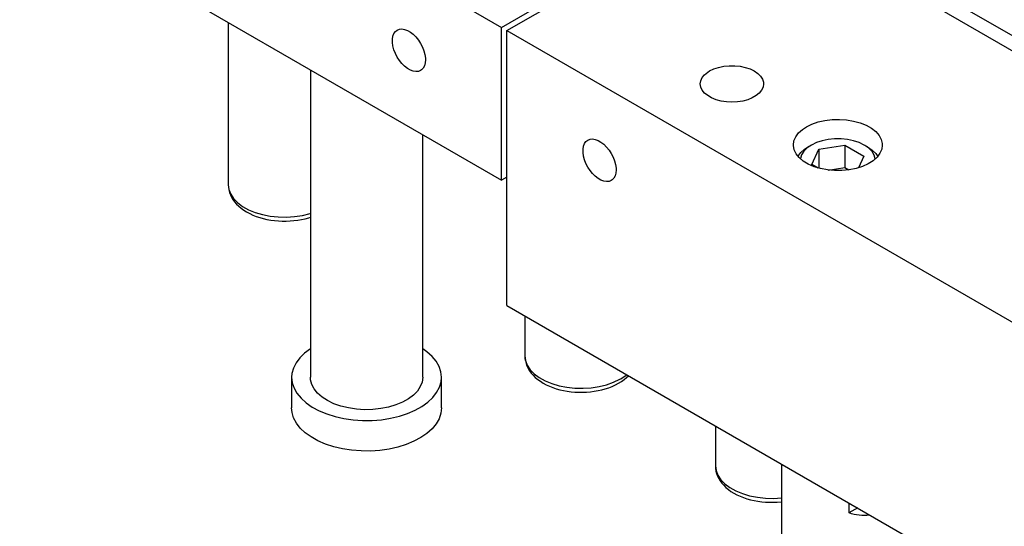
# Model space of a CAD drawing. Header units: inches. Extents: x 3 to 351, y 4 to 271.
# Tile 478 of 530: x 198.51 to 205.08, y 249.66 to 253.04. Entities that reach past the tile are written whole.
import ezdxf

# ---------------------------------------------------------------- set-up
doc = ezdxf.new("R2010")
doc.units = ezdxf.units.IN
doc.header["$LTSCALE"] = 0.5
doc.header["$MEASUREMENT"] = 0
doc.layers.add('DSS', color=7, linetype='Continuous')

msp = doc.modelspace()

# ---------------------------------------------------------------- linework, layer by layer
at = {"layer": 'DSS', "color": 190, "linetype": 'Continuous'}
for p, q in [((198.5088, 254.8481), (201.7261, 252.9906)), ((198.5088, 253.8275), (201.7261, 251.97)), ((201.7261, 252.9906), (203.1543, 253.8151)), ((201.7615, 252.9702), (203.1543, 253.7743)), ((203.9043, 253.5457), (207.6444, 251.3863)), ((201.0169, 252.9629), (201.0293, 252.9728)), ((201.0293, 252.9728), (201.0441, 252.9786)), ((201.0441, 252.9786), (201.0607, 252.9801)), ((201.0607, 252.9801), (201.0788, 252.9772)), ((201.0788, 252.9772), (201.0978, 252.9701)), ((201.0978, 252.9701), (201.1171, 252.959)), ((201.7261, 251.97), (201.7261, 252.9906)), ((201.7615, 251.133), (201.7615, 252.9702)), ((201.7615, 252.9702), (207.4891, 249.6634)), ((200.9974, 252.9122), (201.0007, 252.9321)), ((200.9974, 252.8899), (200.9974, 252.9122)), ((201.0007, 252.9321), (201.0073, 252.9492)), ((201.0073, 252.9492), (201.0169, 252.9629)), ((201.1171, 252.959), (201.136, 252.9442)), ((201.136, 252.9442), (201.1541, 252.9262)), ((201.1541, 252.9262), (201.1708, 252.9054)), ((201.1708, 252.9054), (201.1856, 252.8826)), ((201.0007, 252.8661), (200.9974, 252.8899)), ((201.0073, 252.8414), (201.0007, 252.8661)), ((201.0169, 252.8166), (201.0073, 252.8414)), ((201.1856, 252.8826), (201.1979, 252.8584)), ((201.1979, 252.8584), (201.2076, 252.8336)), ((201.0293, 252.7924), (201.0169, 252.8166)), ((201.0441, 252.7696), (201.0293, 252.7924)), ((201.0607, 252.7488), (201.0441, 252.7696)), ((201.2076, 252.8336), (201.2142, 252.8089)), ((201.2142, 252.8089), (201.2175, 252.7851)), ((201.2179, 252.7737), (201.2162, 252.7525)), ((201.2175, 252.7851), (201.2179, 252.7737)), ((201.0788, 252.7308), (201.0607, 252.7488)), ((201.0978, 252.716), (201.0788, 252.7308)), ((201.1171, 252.7048), (201.0978, 252.716)), ((201.136, 252.6977), (201.1171, 252.7048)), ((201.1921, 252.7066), (201.1856, 252.7022)), ((201.2031, 252.7185), (201.1921, 252.7066)), ((201.2113, 252.7339), (201.2031, 252.7185)), ((201.2162, 252.7525), (201.2113, 252.7339)), ((203.1149, 252.6991), (203.1431, 252.7127)), ((203.1431, 252.7127), (203.175, 252.7233)), ((203.175, 252.7233), (203.2095, 252.7306)), ((203.2095, 252.7306), (203.2457, 252.7343)), ((203.2457, 252.7343), (203.2825, 252.7343)), ((203.2825, 252.7343), (203.3187, 252.7306)), ((203.3187, 252.7306), (203.3533, 252.7233)), ((203.3533, 252.7233), (203.3851, 252.7127)), ((203.3851, 252.7127), (203.4133, 252.6991)), ((201.1541, 252.6949), (201.136, 252.6977)), ((201.1708, 252.6964), (201.1541, 252.6949)), ((201.1856, 252.7022), (201.1708, 252.6964)), ((203.0564, 252.6341), (203.0659, 252.6546)), ((203.0659, 252.6546), (203.0814, 252.6739)), ((203.0814, 252.6739), (203.1025, 252.6912)), ((203.1025, 252.6912), (203.1149, 252.6991)), ((203.4133, 252.6991), (203.4369, 252.6828)), ((203.4369, 252.6828), (203.4553, 252.6644)), ((203.4553, 252.6644), (203.4679, 252.6445)), ((203.4679, 252.6445), (203.4743, 252.6236)), ((203.0532, 252.613), (203.0564, 252.6341)), ((203.0564, 252.5918), (203.0532, 252.613)), ((203.0659, 252.5713), (203.0564, 252.5918)), ((203.4719, 252.5918), (203.4623, 252.5713)), ((203.4751, 252.613), (203.4719, 252.5918)), ((203.4743, 252.6236), (203.4751, 252.613)), ((203.0814, 252.5521), (203.0659, 252.5713)), ((203.1025, 252.5347), (203.0814, 252.5521)), ((203.1285, 252.5197), (203.1025, 252.5347)), ((203.1586, 252.5075), (203.1285, 252.5197)), ((203.192, 252.4985), (203.1586, 252.5075)), ((203.3696, 252.5075), (203.3363, 252.4985)), ((203.3997, 252.5197), (203.3696, 252.5075)), ((203.4257, 252.5347), (203.3997, 252.5197)), ((203.4468, 252.5521), (203.4257, 252.5347)), ((203.4623, 252.5713), (203.4468, 252.5521)), ((203.2275, 252.493), (203.192, 252.4985)), ((203.2641, 252.4912), (203.2275, 252.493)), ((203.3007, 252.493), (203.2641, 252.4912)), ((203.3363, 252.4985), (203.3007, 252.493)), ((203.9331, 252.3747), (203.9818, 252.376)), ((203.9818, 252.376), (204.0301, 252.3727)), ((203.7096, 252.2858), (203.7361, 252.3094)), ((203.7361, 252.3094), (203.7613, 252.3259)), ((203.7613, 252.3259), (203.7984, 252.3441)), ((203.7984, 252.3441), (203.8402, 252.3585)), ((203.8402, 252.3585), (203.8855, 252.3688)), ((203.8855, 252.3688), (203.9331, 252.3747)), ((204.0301, 252.3727), (204.0769, 252.3649)), ((204.0769, 252.3649), (204.1208, 252.3528)), ((204.1208, 252.3528), (204.1607, 252.3366)), ((204.1607, 252.3366), (204.1955, 252.317)), ((204.1955, 252.317), (204.2243, 252.2943)), ((202.3021, 252.238), (202.3169, 252.2437)), ((202.3169, 252.2437), (202.3335, 252.2452)), ((202.3335, 252.2452), (202.3516, 252.2424)), ((203.6783, 252.2327), (203.6902, 252.26)), ((203.6902, 252.26), (203.7096, 252.2858)), ((204.2243, 252.2943), (204.2463, 252.2692)), ((204.2463, 252.2692), (204.2608, 252.2424)), ((202.2702, 252.1773), (202.2735, 252.1973)), ((202.2735, 252.1973), (202.2801, 252.2144)), ((202.2801, 252.2144), (202.2897, 252.2281)), ((202.2897, 252.2281), (202.3021, 252.238)), ((202.3516, 252.2424), (202.3706, 252.2353)), ((202.3706, 252.2353), (202.3899, 252.2242)), ((202.3899, 252.2242), (202.4088, 252.2094)), ((202.4088, 252.2094), (202.4269, 252.1913)), ((202.4269, 252.1913), (202.4436, 252.1706)), ((203.6743, 252.2047), (203.6783, 252.2327)), ((203.6744, 252.201), (203.6743, 252.2047)), ((203.6795, 252.173), (203.6744, 252.201)), ((204.2608, 252.2424), (204.2676, 252.2145)), ((204.2681, 252.2047), (204.2641, 252.1767)), ((204.2676, 252.2145), (204.2681, 252.2047)), ((202.2702, 252.1551), (202.2702, 252.1773)), ((202.2735, 252.1312), (202.2702, 252.1551)), ((202.2801, 252.1065), (202.2735, 252.1312)), ((202.4436, 252.1706), (202.4583, 252.1478)), ((202.4583, 252.1478), (202.4707, 252.1236)), ((202.4707, 252.1236), (202.4804, 252.0987)), ((203.6924, 252.1459), (203.6795, 252.173)), ((203.7127, 252.1204), (203.6924, 252.1459)), ((203.7401, 252.0971), (203.7127, 252.1204)), ((204.2328, 252.1237), (204.2063, 252.1001)), ((204.2522, 252.1494), (204.2328, 252.1237)), ((204.2641, 252.1767), (204.2522, 252.1494)), ((202.2897, 252.0817), (202.2801, 252.1065)), ((202.3021, 252.0575), (202.2897, 252.0817)), ((202.3168, 252.0347), (202.3021, 252.0575)), ((202.4804, 252.0987), (202.4869, 252.074)), ((202.4869, 252.074), (202.4903, 252.0502)), ((202.4903, 252.0502), (202.4907, 252.0389)), ((203.7737, 252.0768), (203.7401, 252.0971)), ((203.8126, 252.0598), (203.7737, 252.0768)), ((203.8557, 252.0468), (203.8126, 252.0598)), ((203.902, 252.038), (203.8557, 252.0468)), ((204.0926, 252.0483), (204.0467, 252.039)), ((204.1353, 252.0619), (204.0926, 252.0483)), ((204.1735, 252.0793), (204.1353, 252.0619)), ((204.2063, 252.1001), (204.1735, 252.0793)), ((201.7615, 251.9904), (201.7261, 251.97)), ((202.3335, 252.014), (202.3168, 252.0347)), ((202.3516, 251.9959), (202.3335, 252.014)), ((202.3706, 251.9811), (202.3516, 251.9959)), ((202.3899, 251.97), (202.3706, 251.9811)), ((202.4759, 251.9836), (202.4649, 251.9718)), ((202.484, 251.9991), (202.4759, 251.9836)), ((202.489, 252.0177), (202.484, 251.9991)), ((202.4907, 252.0389), (202.489, 252.0177)), ((203.9501, 252.0337), (203.902, 252.038)), ((203.9988, 252.0341), (203.9501, 252.0337)), ((204.0467, 252.039), (203.9988, 252.0341)), ((202.4088, 251.9629), (202.3899, 251.97)), ((202.4269, 251.9601), (202.4088, 251.9629)), ((202.4436, 251.9616), (202.4269, 251.9601)), ((202.4583, 251.9673), (202.4436, 251.9616)), ((202.4649, 251.9718), (202.4583, 251.9673)), ((201.7615, 251.133), (207.4891, 247.8263))]:
    msp.add_line(p, q, dxfattribs=at)
at = {"layer": 'DSS', "color": 9, "linetype": 'Continuous'}
for p, q in [((203.9043, 253.6461), (207.6483, 251.4845)), ((199.9016, 253.0234), (199.9016, 251.9393)), ((200.4496, 252.707), (200.4496, 250.6533)), ((201.1996, 250.6533), (201.1996, 252.274)), ((199.9016, 251.9393), (199.9016, 251.9383)), ((199.9016, 251.9383), (199.9024, 251.9225)), ((199.9024, 251.9225), (199.9051, 251.9054)), ((199.9051, 251.9054), (199.9094, 251.8885)), ((199.9094, 251.8885), (199.9155, 251.872)), ((199.9155, 251.872), (199.9233, 251.8558)), ((199.9233, 251.8558), (199.9328, 251.84)), ((199.9328, 251.84), (199.944, 251.8247)), ((199.944, 251.8247), (199.9569, 251.8099)), ((199.9569, 251.8099), (199.9714, 251.7957)), ((199.9714, 251.7957), (199.9875, 251.7823)), ((199.9875, 251.7823), (200.0051, 251.7696)), ((200.0051, 251.7696), (200.0241, 251.7577)), ((200.0241, 251.7577), (200.0444, 251.7469)), ((200.0444, 251.7469), (200.0657, 251.737)), ((200.0657, 251.737), (200.0881, 251.7281)), ((200.0881, 251.7281), (200.1113, 251.7203)), ((200.1113, 251.7203), (200.1352, 251.7136)), ((200.4148, 251.7128), (200.4388, 251.7194)), ((200.4388, 251.7194), (200.4497, 251.7228)), ((200.1352, 251.7136), (200.1597, 251.708)), ((200.1597, 251.708), (200.1848, 251.7035)), ((200.1848, 251.7035), (200.2103, 251.7001)), ((200.2103, 251.7001), (200.236, 251.6978)), ((200.236, 251.6978), (200.2619, 251.6966)), ((200.2619, 251.6966), (200.2879, 251.6965)), ((200.2879, 251.6965), (200.3138, 251.6975)), ((200.3138, 251.6975), (200.3396, 251.6997)), ((200.3396, 251.6997), (200.3651, 251.703)), ((200.3651, 251.703), (200.3902, 251.7074)), ((200.3902, 251.7074), (200.4148, 251.7128)), ((201.8815, 251.0638), (201.8815, 250.7962)), ((200.4109, 250.8154), (200.3787, 250.784)), ((200.4496, 250.8443), (200.4109, 250.8154)), ((201.2278, 250.824), (201.1996, 250.8443)), ((201.2619, 250.7933), (201.2278, 250.824)), ((200.3537, 250.7505), (200.3363, 250.7154)), ((200.3787, 250.784), (200.3537, 250.7505)), ((201.289, 250.7603), (201.2619, 250.7933)), ((201.3087, 250.7256), (201.289, 250.7603)), ((201.8815, 250.7962), (201.8815, 250.7952)), ((201.8815, 250.7952), (201.8823, 250.7794)), ((201.8823, 250.7794), (201.885, 250.7623)), ((201.885, 250.7623), (201.8893, 250.7454)), ((201.8893, 250.7454), (201.8954, 250.7289)), ((200.3266, 250.6793), (200.3246, 250.6533)), ((200.3363, 250.7154), (200.3266, 250.6793)), ((201.3206, 250.6898), (201.3087, 250.7256)), ((201.3246, 250.6533), (201.3206, 250.6898)), ((201.8954, 250.7289), (201.9032, 250.7127)), ((201.9032, 250.7127), (201.9127, 250.6969)), ((201.9127, 250.6969), (201.9239, 250.6816)), ((201.9239, 250.6816), (201.9368, 250.6668)), ((201.9368, 250.6668), (201.9513, 250.6526)), ((200.3246, 250.6533), (200.3246, 250.4492)), ((200.3246, 250.6533), (200.3286, 250.6169)), ((200.3286, 250.6169), (200.3405, 250.5811)), ((200.4506, 250.6374), (200.4496, 250.6533)), ((200.4586, 250.6061), (200.4506, 250.6374)), ((200.4744, 250.5759), (200.4586, 250.6061)), ((201.1956, 250.6218), (201.1837, 250.591)), ((201.1996, 250.6533), (201.1956, 250.6218)), ((201.3112, 250.587), (201.3218, 250.623)), ((201.3218, 250.623), (201.3246, 250.6533)), ((201.3246, 250.4492), (201.3246, 250.6533)), ((201.9513, 250.6526), (201.9674, 250.6392)), ((201.9674, 250.6392), (201.985, 250.6265)), ((201.985, 250.6265), (202.004, 250.6147)), ((202.004, 250.6147), (202.0243, 250.6038)), ((202.0243, 250.6038), (202.0456, 250.5939)), ((202.4645, 250.5927), (202.4861, 250.6025)), ((202.4861, 250.6025), (202.5067, 250.6134)), ((202.5067, 250.6134), (202.5261, 250.6253)), ((202.5261, 250.6253), (202.5443, 250.6382)), ((202.5443, 250.6382), (202.561, 250.6521)), ((202.561, 250.6521), (202.5736, 250.6642)), ((200.3405, 250.5811), (200.3602, 250.5464)), ((200.3602, 250.5464), (200.3873, 250.5134)), ((200.4977, 250.5473), (200.4744, 250.5759)), ((200.5279, 250.5209), (200.4977, 250.5473)), ((201.1641, 250.5615), (201.1374, 250.5339)), ((201.1837, 250.591), (201.1641, 250.5615)), ((201.267, 250.5188), (201.2928, 250.5521)), ((201.2928, 250.5521), (201.3112, 250.587)), ((202.0456, 250.5939), (202.068, 250.585)), ((202.068, 250.585), (202.0912, 250.5773)), ((202.0912, 250.5773), (202.1151, 250.5705)), ((202.1151, 250.5705), (202.1396, 250.5649)), ((202.1396, 250.5649), (202.1647, 250.5604)), ((202.1647, 250.5604), (202.1902, 250.557)), ((202.1902, 250.557), (202.2159, 250.5547)), ((202.2159, 250.5547), (202.2418, 250.5535)), ((202.2418, 250.5535), (202.2678, 250.5534)), ((202.2678, 250.5534), (202.2937, 250.5545)), ((202.2937, 250.5545), (202.3195, 250.5566)), ((202.3195, 250.5566), (202.345, 250.5599)), ((202.345, 250.5599), (202.3701, 250.5643)), ((202.3701, 250.5643), (202.3947, 250.5698)), ((202.3947, 250.5698), (202.4187, 250.5763)), ((202.4187, 250.5763), (202.442, 250.584)), ((202.442, 250.584), (202.4645, 250.5927)), ((200.3873, 250.5134), (200.4213, 250.4827)), ((200.4213, 250.4827), (200.4618, 250.4547)), ((200.5644, 250.4974), (200.5279, 250.5209)), ((200.6065, 250.4772), (200.5644, 250.4974)), ((200.6533, 250.4607), (200.6065, 250.4772)), ((201.02, 250.4685), (200.9713, 250.4541)), ((201.0645, 250.4869), (201.02, 250.4685)), ((201.1039, 250.5089), (201.0645, 250.4869)), ((201.1374, 250.5339), (201.1039, 250.5089)), ((201.1945, 250.4591), (201.234, 250.4876)), ((201.234, 250.4876), (201.267, 250.5188)), ((200.3274, 250.4189), (200.3246, 250.4492)), ((200.338, 250.3829), (200.3274, 250.4189)), ((200.4618, 250.4547), (200.5082, 250.4298)), ((200.5082, 250.4298), (200.5595, 250.4086)), ((200.5595, 250.4086), (200.6152, 250.3912)), ((200.7036, 250.4484), (200.6533, 250.4607)), ((200.7566, 250.4404), (200.7036, 250.4484)), ((200.811, 250.437), (200.7566, 250.4404)), ((200.8657, 250.4381), (200.811, 250.437)), ((200.9195, 250.4439), (200.8657, 250.4381)), ((200.9713, 250.4541), (200.9195, 250.4439)), ((201.0436, 250.3938), (201.0986, 250.4119)), ((201.0986, 250.4119), (201.1491, 250.4337)), ((201.1491, 250.4337), (201.1945, 250.4591)), ((201.3206, 250.4128), (201.3087, 250.3769)), ((201.3246, 250.4492), (201.3206, 250.4128)), ((200.3563, 250.348), (200.338, 250.3829)), ((200.3822, 250.3147), (200.3563, 250.348)), ((200.6152, 250.3912), (200.6741, 250.378)), ((200.6741, 250.378), (200.7355, 250.3693)), ((200.7355, 250.3693), (200.7983, 250.3651)), ((200.7983, 250.3651), (200.8615, 250.3654)), ((200.8615, 250.3654), (200.9241, 250.3704)), ((200.9241, 250.3704), (200.9851, 250.3799)), ((200.9851, 250.3799), (201.0436, 250.3938)), ((201.289, 250.3423), (201.2619, 250.3093)), ((201.3087, 250.3769), (201.289, 250.3423)), ((200.4151, 250.2835), (200.3822, 250.3147)), ((200.4546, 250.255), (200.4151, 250.2835)), ((201.2278, 250.2785), (201.1873, 250.2505)), ((201.2619, 250.3093), (201.2278, 250.2785)), ((203.1543, 250.3289), (203.1543, 250.0614)), ((200.5, 250.2296), (200.4546, 250.255)), ((200.5506, 250.2077), (200.5, 250.2296)), ((200.6056, 250.1897), (200.5506, 250.2077)), ((201.141, 250.2257), (201.0896, 250.2044)), ((201.1873, 250.2505), (201.141, 250.2257)), ((200.664, 250.1758), (200.6056, 250.1897)), ((200.7251, 250.1663), (200.664, 250.1758)), ((200.7877, 250.1613), (200.7251, 250.1663)), ((200.8509, 250.1609), (200.7877, 250.1613)), ((200.9137, 250.1652), (200.8509, 250.1609)), ((200.9751, 250.1739), (200.9137, 250.1652)), ((201.034, 250.1871), (200.9751, 250.1739)), ((201.0896, 250.2044), (201.034, 250.1871)), ((203.1543, 250.0614), (203.1543, 250.0603)), ((203.1543, 250.0603), (203.1551, 250.0446)), ((203.1551, 250.0446), (203.1577, 250.0275)), ((203.1577, 250.0275), (203.1621, 250.0106)), ((203.1621, 250.0106), (203.1682, 249.994)), ((203.5962, 250.0738), (203.5962, 248.5305)), ((203.1682, 249.994), (203.176, 249.9779)), ((203.176, 249.9779), (203.1855, 249.9621)), ((203.1855, 249.9621), (203.1967, 249.9468)), ((203.1967, 249.9468), (203.2096, 249.932)), ((203.2096, 249.932), (203.2241, 249.9178)), ((203.2241, 249.9178), (203.2402, 249.9043)), ((203.2402, 249.9043), (203.2578, 249.8916)), ((203.2578, 249.8916), (203.2768, 249.8798)), ((203.2768, 249.8798), (203.2971, 249.8689)), ((203.2971, 249.8689), (203.3184, 249.8591)), ((203.3184, 249.8591), (203.3408, 249.8502)), ((203.3408, 249.8502), (203.364, 249.8424)), ((203.364, 249.8424), (203.3879, 249.8357)), ((203.3879, 249.8357), (203.4124, 249.8301)), ((203.4124, 249.8301), (203.4375, 249.8256)), ((203.4375, 249.8256), (203.463, 249.8221)), ((203.463, 249.8221), (203.4887, 249.8198)), ((203.4887, 249.8198), (203.5146, 249.8186)), ((203.5146, 249.8186), (203.5406, 249.8186)), ((203.5406, 249.8186), (203.5665, 249.8196)), ((203.5665, 249.8196), (203.5923, 249.8218)), ((203.5923, 249.8218), (203.5962, 249.8222)), ((204.0456, 249.8143), (204.0456, 249.7471)), ((204.1038, 249.7807), (204.0456, 249.7471))]:
    msp.add_line(p, q, dxfattribs=at)
at = {"layer": 'DSS', "color": 132, "linetype": 'Continuous'}
for p, q in [((203.9494, 252.2464), (203.9065, 252.2421)), ((203.993, 252.2464), (203.9494, 252.2464)), ((204.0359, 252.2421), (203.993, 252.2464)), ((203.7664, 252.1854), (203.7446, 252.1636)), ((203.7496, 252.1771), (203.7723, 252.192)), ((203.7944, 252.2047), (203.7664, 252.1854)), ((203.7944, 252.2047), (203.7723, 252.192)), ((203.8278, 252.2209), (203.7944, 252.2047)), ((203.7944, 252.2047), (203.7944, 252.2047)), ((203.8656, 252.2335), (203.8278, 252.2209)), ((203.8436, 252.1763), (204.0179, 252.2033)), ((203.9065, 252.2421), (203.8656, 252.2335)), ((204.0179, 252.2033), (204.1455, 252.1296)), ((204.0179, 252.2033), (204.0179, 252.0547)), ((204.0769, 252.2335), (204.0359, 252.2421)), ((204.1146, 252.2209), (204.0769, 252.2335)), ((204.148, 252.2047), (204.1146, 252.2209)), ((204.1701, 252.192), (204.148, 252.2047)), ((204.1521, 252.2023), (204.148, 252.2047)), ((204.1793, 252.1826), (204.1521, 252.2023)), ((204.1701, 252.192), (204.2007, 252.171)), ((204.2002, 252.1605), (204.1793, 252.1826)), ((203.7048, 252.1291), (203.7237, 252.1542)), ((203.7222, 252.1152), (203.7217, 252.1118)), ((203.7297, 252.14), (203.7222, 252.1152)), ((203.7237, 252.1542), (203.7496, 252.1771)), ((203.7446, 252.1636), (203.7297, 252.14)), ((203.7969, 252.0757), (203.8436, 252.1763)), ((203.8436, 252.1763), (203.8436, 252.0499)), ((204.1455, 252.1296), (204.11, 252.0532)), ((204.2142, 252.1367), (204.2002, 252.1605)), ((204.2007, 252.171), (204.2247, 252.1475)), ((204.2207, 252.1118), (204.2142, 252.1367)), ((204.2247, 252.1475), (204.2377, 252.1291)), ((203.8395, 252.0511), (203.7969, 252.0757)), ((203.9065, 252.0374), (204.0179, 252.0547)), ((204.0179, 252.0547), (204.0455, 252.0388))]:
    msp.add_line(p, q, dxfattribs=at)
at = {"layer": 'DSS', "color": 96, "linetype": 'Continuous'}
for p, q in [((199.9016, 251.9393), (199.9056, 251.9078)), ((199.9056, 251.9078), (199.9175, 251.8769)), ((199.9175, 251.8769), (199.937, 251.8474)), ((199.937, 251.8474), (199.9638, 251.8199)), ((199.9638, 251.8199), (199.9973, 251.7949)), ((199.9973, 251.7949), (200.0367, 251.7729)), ((200.0367, 251.7729), (200.0812, 251.7545)), ((200.0812, 251.7545), (200.1298, 251.7401)), ((200.1298, 251.7401), (200.1816, 251.7299)), ((200.1816, 251.7299), (200.2355, 251.7241)), ((200.2355, 251.7241), (200.2902, 251.7229)), ((200.2902, 251.7229), (200.3446, 251.7264)), ((200.3446, 251.7264), (200.3975, 251.7344)), ((200.3975, 251.7344), (200.4479, 251.7467)), ((200.4479, 251.7467), (200.4496, 251.7472)), ((201.8815, 250.7962), (201.8855, 250.7647)), ((201.8855, 250.7647), (201.8974, 250.7339)), ((201.8974, 250.7339), (201.9169, 250.7043)), ((201.9169, 250.7043), (201.9437, 250.6768)), ((201.9437, 250.6768), (201.9772, 250.6518)), ((202.5216, 250.6431), (202.5574, 250.667)), ((202.5574, 250.667), (202.5621, 250.6708)), ((201.9772, 250.6518), (202.0166, 250.6298)), ((202.0166, 250.6298), (202.0611, 250.6114)), ((202.0611, 250.6114), (202.1097, 250.597)), ((202.3774, 250.5913), (202.4278, 250.6036)), ((202.4278, 250.6036), (202.4745, 250.6201)), ((202.4745, 250.6201), (202.5166, 250.6403)), ((202.5166, 250.6403), (202.5216, 250.6431)), ((202.1097, 250.597), (202.1615, 250.5868)), ((202.1615, 250.5868), (202.2154, 250.581)), ((202.2154, 250.581), (202.2701, 250.5799)), ((202.2701, 250.5799), (202.3245, 250.5833)), ((202.3245, 250.5833), (202.3774, 250.5913)), ((203.1543, 250.0614), (203.1583, 250.0299)), ((203.1583, 250.0299), (203.1702, 249.999)), ((203.1702, 249.999), (203.1897, 249.9695)), ((203.1897, 249.9695), (203.2165, 249.9419)), ((203.2165, 249.9419), (203.2499, 249.9169)), ((203.2499, 249.9169), (203.2893, 249.895)), ((203.2893, 249.895), (203.3339, 249.8766)), ((203.3339, 249.8766), (203.3825, 249.8621)), ((203.3825, 249.8621), (203.4343, 249.8519)), ((203.4343, 249.8519), (203.4881, 249.8462)), ((203.4881, 249.8462), (203.5428, 249.845)), ((203.5428, 249.845), (203.5962, 249.8484))]:
    msp.add_line(p, q, dxfattribs=at)
at = {"layer": 'DSS', "color": 9, "linetype": 'Continuous', "extrusion": (0, 0, -1)}
msp.add_arc((-204.1415, 249.993), 0.2628, 260.83903, 291.31578, dxfattribs=at)

doc.saveas('drawing.dxf')
